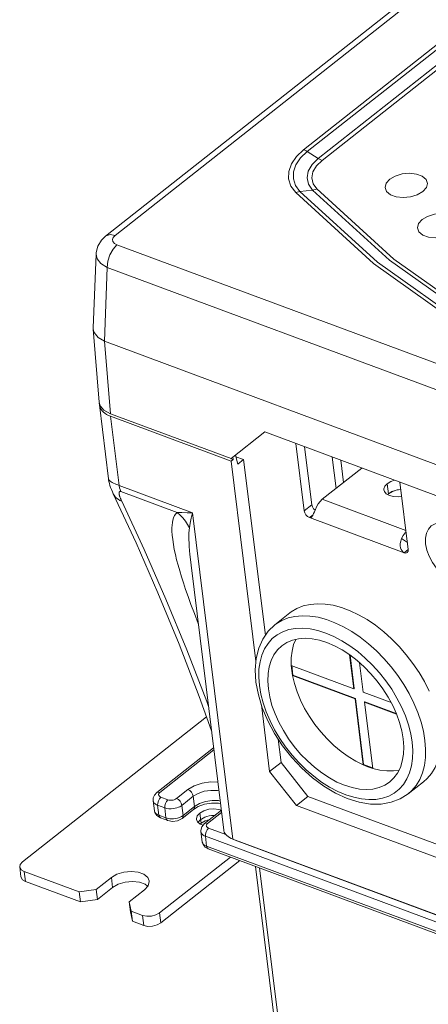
# Model space of a CAD drawing. Header units: millimetres. Extents: x -473 to 23648, y -382 to 1866.
# Tile 479 of 607: x 13180 to 13247, y 939 to 1101. Entities that reach past the tile are written whole.
import ezdxf

# ---------------------------------------------------------------- set-up
doc = ezdxf.new("R2010")
doc.units = ezdxf.units.MM
doc.header["$LTSCALE"] = 80
doc.layers.get('0').update_dxf_attribs({"linetype": 'CONTINUOUS'})

msp = doc.modelspace()

# ---------------------------------------------------------------- linework, layer by layer
at = {"linetype": 'Continuous', "lineweight": 0}
for p, q in [((13194.429, 1065.314), (13324.277, 1167.821)), ((13195.985, 1065.424), (13325.832, 1167.931)), ((13226.866, 1079.468), (13334.73, 1164.621)), ((13227.475, 1079.162), (13335.34, 1164.314)), ((13229.273, 1078.025), (13337.137, 1163.178)), ((13229.882, 1077.719), (13337.747, 1162.871)), ((13229.273, 1078.025), (13227.475, 1079.162)), ((13228.321, 1072.856), (13226.269, 1072.611)), ((13383.567, 994.203), (13196.288, 1063.87)), ((13192.403, 1050.245), (13192.853, 1062.355)), ((13194.251, 1048.052), (13194.701, 1060.169)), ((13381.98, 990.502), (13194.701, 1060.169)), ((13192.407, 1050.065), (13192.403, 1050.244)), ((13193.344, 1038.086), (13192.407, 1050.064)), ((13383.648, 977.597), (13194.251, 1048.052)), ((13195.196, 1036.167), (13194.267, 1048.046)), ((13193.513, 1037.484), (13193.345, 1038.086)), ((13193.402, 1037.605), (13194.898, 1025.482)), ((13195.247, 1035.756), (13194.904, 1035.899)), ((13214.968, 1028.812), (13195.196, 1036.167)), ((13196.648, 1024.399), (13195.247, 1035.756)), ((13195.247, 1035.756), (13215.018, 1028.401)), ((13214.968, 1028.812), (13220.49, 1033.179)), ((13220.49, 1033.179), (13358.492, 981.843)), ((13225.592, 1031.281), (13226.952, 1020.257)), ((13227.026, 1030.747), (13228.199, 1021.241)), ((13215.33, 1028.648), (13214.958, 1028.786)), ((13215.33, 1028.648), (13215.018, 1028.401)), ((13215.279, 1029.058), (13215.33, 1028.648)), ((13216.105, 1027.908), (13215.683, 1029.377)), ((13215.756, 1029.124), (13217.04, 1028.646)), ((13217.04, 1028.646), (13216.105, 1027.908)), ((13217.04, 1028.646), (13220.595, 999.833)), ((13232.181, 1023.936), (13231.549, 1029.065)), ((13215.018, 1028.401), (13219.062, 995.621)), ((13229.909, 1022.143), (13236.394, 1027.262)), ((13232.983, 1028.531), (13233.428, 1024.921)), ((13196.648, 1024.399), (13208.666, 1019.928)), ((13240.559, 1024.697), (13240.762, 1023.055)), ((13242.648, 1024.936), (13244.008, 1013.912)), ((13195.678, 1023.026), (13195.678, 1023.026)), ((13196.917, 1023.434), (13206.151, 1019.999)), ((13243.622, 1017.041), (13229.909, 1022.143)), ((13240.762, 1023.055), (13240.63, 1022.913)), ((13240.762, 1023.055), (13240.633, 1022.911)), ((13228.199, 1021.241), (13226.952, 1020.257)), ((13228.199, 1021.241), (13228.297, 1020.905)), ((13228.297, 1020.905), (13228.498, 1020.576)), ((13228.498, 1020.576), (13228.733, 1020.342)), ((13208.666, 1019.928), (13215.27, 966.399)), ((13228.412, 1019.608), (13227.829, 1019.147)), ((13227.829, 1019.147), (13243.334, 1013.379)), ((13243.866, 1015.067), (13242.929, 1015.696)), ((13243.334, 1013.379), (13244.009, 1013.912)), ((13213.794, 967.878), (13208.433, 1011.329)), ((13224.627, 1003.509), (13222.133, 1001.541)), ((13234.405, 996.649), (13235.092, 991.085)), ((13234.481, 996.592), (13235.154, 991.135)), ((13224.846, 994.897), (13225.049, 993.254)), ((13235.092, 991.085), (13224.846, 994.897)), ((13224.918, 994.87), (13225.111, 993.303)), ((13236.642, 990.509), (13236.047, 995.336)), ((13225.049, 993.254), (13225.111, 993.303)), ((13225.049, 993.254), (13235.294, 989.443)), ((13225.111, 993.303), (13235.357, 989.492)), ((13235.092, 991.085), (13235.154, 991.135)), ((13241.197, 988.814), (13236.642, 990.509)), ((13219.952, 988.412), (13221.301, 977.478)), ((13235.294, 989.443), (13235.357, 989.492)), ((13235.294, 989.443), (13236.633, 978.589)), ((13235.357, 989.492), (13236.696, 978.638)), ((13236.845, 988.866), (13236.907, 988.915)), ((13238.184, 978.012), (13236.845, 988.866)), ((13236.845, 988.866), (13242.093, 986.914)), ((13236.907, 988.915), (13242.056, 987)), ((13180.781, 962.67), (13210.951, 986.487)), ((13222.695, 982.809), (13223.171, 978.955)), ((13202.802, 974.037), (13212.126, 981.398)), ((13203.32, 974.073), (13212.168, 981.059)), ((13223.171, 978.955), (13221.301, 977.478)), ((13223.171, 978.955), (13227.554, 973.406)), ((13236.633, 978.589), (13236.696, 978.638)), ((13236.633, 978.589), (13238.184, 978.012)), ((13236.696, 978.638), (13238.175, 978.088)), ((13225.684, 971.929), (13221.301, 977.478)), ((13246.5, 975.802), (13244.006, 973.834)), ((13203.214, 973.972), (13203.32, 974.073)), ((13207.904, 974.54), (13206.033, 973.064)), ((13202.414, 971.076), (13202.212, 972.719)), ((13202.212, 972.719), (13202.212, 972.719)), ((13204.635, 972.86), (13203.472, 973.293)), ((13208.78, 973.431), (13206.91, 971.954)), ((13208.983, 971.788), (13208.78, 973.431)), ((13208.983, 971.788), (13209.785, 972.269)), ((13227.554, 973.406), (13225.684, 971.929)), ((13281.729, 953.253), (13227.554, 973.406)), ((13203.152, 970.337), (13202.95, 971.979)), ((13204.113, 971.547), (13202.95, 971.979)), ((13204.113, 971.547), (13204.315, 969.904)), ((13206.91, 971.954), (13207.113, 970.312)), ((13206.957, 969.815), (13208.827, 971.292)), ((13207.113, 970.312), (13208.983, 971.788)), ((13209.591, 971.755), (13208.827, 971.292)), ((13210.062, 969.036), (13209.86, 970.678)), ((13210.622, 968.955), (13213.391, 971.141)), ((13211.141, 968.992), (13213.433, 970.802)), ((13225.684, 971.929), (13279.859, 951.777)), ((13202.827, 970.262), (13203.427, 969.892)), ((13203.152, 970.337), (13203.238, 970.06)), ((13203.152, 970.337), (13204.315, 969.904)), ((13203.427, 969.892), (13204.59, 969.459)), ((13205.398, 969.318), (13204.59, 969.459)), ((13206.221, 969.438), (13205.398, 969.318)), ((13205.524, 969.757), (13205.843, 969.795)), ((13206.957, 969.815), (13206.221, 969.438)), ((13206.841, 970.132), (13207.113, 970.312)), ((13210.062, 969.036), (13209.92, 968.877)), ((13209.926, 968.871), (13210.402, 968.694)), ((13210.712, 969.413), (13210.062, 969.036)), ((13211.517, 969.658), (13210.712, 969.413)), ((13211.035, 968.892), (13211.141, 968.992)), ((13210.033, 967.636), (13210.032, 967.637)), ((13210.032, 967.637), (13210.235, 965.995)), ((13214.116, 967.161), (13211.293, 968.211)), ((13210.391, 965.516), (13210.235, 965.995)), ((13385.986, 901.719), (13210.77, 966.898)), ((13210.77, 966.898), (13210.973, 965.255)), ((13215.361, 966.35), (13215.266, 966.401)), ((13215.27, 966.399), (13381.183, 904.681)), ((13215.633, 966.235), (13215.361, 966.35)), ((13215.633, 966.235), (13215.629, 966.266)), ((13215.633, 966.235), (13381.545, 904.516)), ((13210.73, 965.107), (13210.391, 965.516)), ((13211.248, 964.81), (13210.73, 965.107)), ((13210.973, 965.255), (13386.189, 900.076)), ((13210.973, 965.255), (13211.059, 964.978)), ((13211.248, 964.81), (13386.464, 899.631)), ((13203.264, 954.306), (13214.865, 963.464)), ((13203.467, 952.663), (13216.417, 962.887)), ((13180.346, 961.848), (13180.549, 960.205)), ((13181.084, 961.109), (13181.287, 959.466)), ((13190.078, 957.763), (13181.084, 961.109)), ((13218.964, 961.94), (13229.639, 875.412)), ((13230.377, 874.672), (13219.642, 961.687)), ((13190.28, 956.12), (13181.287, 959.466)), ((13192.875, 958.171), (13195.369, 960.139)), ((13195.572, 958.497), (13195.369, 960.139)), ((13192.875, 958.171), (13190.078, 957.763)), ((13190.28, 956.12), (13190.078, 957.763)), ((13193.078, 956.528), (13192.875, 958.171)), ((13193.078, 956.528), (13195.572, 958.497)), ((13198.302, 956.152), (13200.796, 958.12)), ((13201.294, 958.676), (13200.905, 959.008)), ((13193.078, 956.528), (13190.28, 956.12)), ((13198.302, 956.152), (13198.606, 954.591)), ((13198.302, 956.152), (13198.505, 954.509)), ((13198.809, 952.948), (13198.505, 954.509)), ((13198.606, 954.591), (13198.809, 952.948)), ((13198.606, 954.591), (13200.467, 953.898)), ((13203.467, 952.663), (13203.264, 954.306)), ((13198.809, 952.948), (13200.669, 952.256)), ((13200.669, 952.256), (13200.467, 953.898))]:
    msp.add_line(p, q, dxfattribs=at)
for points in [[(13225.572, 1072.441), (13224.797, 1073.504), (13224.406, 1074.676), (13224.426, 1075.907), (13224.857, 1077.146), (13225.683, 1078.35), (13226.866, 1079.468)], [(13226.269, 1072.611), (13225.545, 1073.606), (13225.182, 1074.697), (13225.201, 1075.841), (13225.601, 1076.995), (13226.37, 1078.116), (13227.475, 1079.162)], [(13226.866, 1079.468), (13227.069, 1079.384), (13227.272, 1079.281), (13227.475, 1079.162)], [(13228.321, 1072.857), (13227.666, 1073.815), (13227.433, 1074.866), (13227.633, 1075.956), (13228.257, 1077.027), (13229.273, 1078.025)], [(13229.018, 1073.027), (13228.426, 1073.893), (13228.212, 1074.85), (13228.395, 1075.843), (13228.964, 1076.817), (13229.882, 1077.719)], [(13229.882, 1077.719), (13229.679, 1077.803), (13229.476, 1077.905), (13229.273, 1078.025)], [(13246.409, 1072.597), (13246.991, 1073.247), (13247.176, 1073.941), (13246.942, 1074.594), (13246.315, 1075.128), (13245.373, 1075.478), (13244.228, 1075.603), (13243.019, 1075.487), (13241.892, 1075.144), (13240.982, 1074.616)], [(13240.982, 1074.616), (13240.399, 1073.966), (13240.214, 1073.273), (13240.449, 1072.62), (13241.075, 1072.086), (13242.018, 1071.735), (13243.162, 1071.61), (13244.371, 1071.726), (13245.499, 1072.069), (13246.409, 1072.597)], [(13225.572, 1072.441), (13225.805, 1072.517), (13226.038, 1072.574), (13226.269, 1072.611)], [(13289.242, 1032.341), (13270.333, 1040.651), (13253.301, 1050.171), (13238.324, 1060.806), (13225.572, 1072.441)], [(13289.648, 1032.672), (13270.827, 1040.951), (13253.874, 1050.434), (13238.966, 1061.025), (13226.269, 1072.611)], [(13229.018, 1073.027), (13228.786, 1072.951), (13228.553, 1072.894), (13228.321, 1072.856)], [(13291.413, 1033.164), (13272.659, 1041.391), (13255.776, 1050.816), (13240.943, 1061.342), (13228.321, 1072.856)], [(13292.302, 1033.309), (13273.482, 1041.528), (13256.544, 1050.957), (13241.668, 1061.495), (13229.018, 1073.027)], [(13251.707, 1065.983), (13252.289, 1066.633), (13252.474, 1067.326), (13252.239, 1067.979), (13251.613, 1068.513), (13250.671, 1068.864), (13249.526, 1068.989), (13248.317, 1068.873), (13247.189, 1068.53), (13246.28, 1068.002)], [(13246.28, 1068.002), (13245.697, 1067.352), (13245.512, 1066.658), (13245.747, 1066.005), (13246.373, 1065.471), (13247.315, 1065.12), (13248.46, 1064.996), (13249.669, 1065.112), (13250.797, 1065.454), (13251.707, 1065.983)], [(13194.429, 1065.314), (13193.721, 1064.617), (13193.138, 1063.643), (13192.871, 1062.599), (13192.853, 1062.35)], [(13194.43, 1065.315), (13194.499, 1065.365), (13195.167, 1065.57), (13195.985, 1065.424)], [(13196.288, 1063.87), (13195.872, 1064.095), (13195.616, 1064.394), (13195.549, 1064.738), (13195.677, 1065.094), (13195.985, 1065.424)], [(13194.701, 1060.169), (13194.783, 1061.187), (13195.108, 1062.235), (13195.633, 1063.172), (13196.288, 1063.87)], [(13194.701, 1060.169), (13193.66, 1060.794), (13193.025, 1061.574), (13192.853, 1062.351)], [(13194.267, 1048.046), (13193.208, 1048.683), (13192.572, 1049.469), (13192.407, 1050.065)], [(13193.402, 1037.605), (13193.393, 1037.885), (13193.395, 1037.906)], [(13194.904, 1035.899), (13194.589, 1036.062), (13194.306, 1036.244), (13194.058, 1036.442), (13193.847, 1036.656), (13193.674, 1036.883), (13193.541, 1037.121), (13193.45, 1037.369), (13193.402, 1037.605)], [(13195.196, 1036.167), (13194.151, 1036.733), (13193.513, 1037.484)], [(13194.898, 1025.482), (13194.901, 1025.462), (13194.921, 1025.406), (13194.963, 1025.336), (13195.04, 1025.243), (13195.16, 1025.136), (13195.321, 1025.022), (13195.518, 1024.902), (13195.738, 1024.785), (13195.964, 1024.678), (13196.189, 1024.58), (13196.417, 1024.488), (13196.648, 1024.399)], [(13194.898, 1025.482), (13194.915, 1025.355), (13194.967, 1025.058), (13195.037, 1024.748), (13195.127, 1024.421), (13195.239, 1024.078), (13195.373, 1023.722), (13195.525, 1023.358), (13195.678, 1023.026)], [(13196.648, 1024.399), (13196.708, 1024.048), (13196.798, 1023.725), (13196.917, 1023.434)], [(13240.559, 1024.697), (13240.173, 1024.282), (13240.013, 1023.837), (13240.017, 1023.671)], [(13241.778, 1025.26), (13241.136, 1025.042), (13240.559, 1024.697)], [(13242.795, 1023.749), (13242.048, 1023.64), (13241.338, 1023.4), (13240.762, 1023.055)], [(13242.797, 1023.733), (13242.217, 1023.677), (13241.412, 1023.432), (13240.762, 1023.055)], [(13195.678, 1023.026), (13195.803, 1022.801), (13195.986, 1022.555), (13196.206, 1022.332), (13196.459, 1022.137), (13196.743, 1021.969), (13197.055, 1021.833)], [(13211.782, 984.186), (13209.752, 989.805), (13206.45, 998.38), (13203.003, 1006.777), (13199.412, 1014.994), (13195.678, 1023.026)], [(13197.055, 1021.833), (13197.009, 1021.931), (13196.966, 1022.026), (13196.926, 1022.118), (13196.889, 1022.206), (13196.854, 1022.291), (13196.823, 1022.374), (13196.794, 1022.453), (13196.767, 1022.531), (13196.742, 1022.606), (13196.72, 1022.679), (13196.7, 1022.749), (13196.683, 1022.816), (13196.668, 1022.881), (13196.656, 1022.945), (13196.646, 1023.006), (13196.638, 1023.066), (13196.634, 1023.127), (13196.632, 1023.192), (13196.637, 1023.26), (13196.651, 1023.324), (13196.674, 1023.379), (13196.705, 1023.418), (13196.742, 1023.443), (13196.784, 1023.454), (13196.828, 1023.455), (13196.873, 1023.448), (13196.917, 1023.434)], [(13229.909, 1022.143), (13229.558, 1021.805), (13229.242, 1021.381), (13228.974, 1020.887)], [(13240.017, 1023.671), (13240.097, 1023.405), (13240.416, 1023.029), (13240.939, 1022.746), (13241.614, 1022.583), (13242.376, 1022.557), (13242.932, 1022.638)], [(13211.29, 988.173), (13210.995, 988.989), (13207.722, 997.461), (13204.306, 1005.762), (13200.75, 1013.888), (13197.055, 1021.833)], [(13228.633, 1020.107), (13228.79, 1020.475), (13228.974, 1020.887)], [(13209.619, 1001.723), (13209.604, 1001.759), (13208.966, 1003.393), (13208.412, 1004.865), (13207.934, 1006.186), (13207.524, 1007.367), (13207.173, 1008.421), (13206.86, 1009.408), (13206.562, 1010.396), (13206.293, 1011.348), (13206.061, 1012.236), (13205.858, 1013.081), (13205.682, 1013.904), (13205.531, 1014.724), (13205.41, 1015.532), (13205.332, 1016.27), (13205.295, 1016.901), (13205.291, 1017.437), (13205.314, 1017.901), (13205.363, 1018.325), (13205.442, 1018.731), (13205.559, 1019.117), (13205.72, 1019.471), (13205.923, 1019.771), (13206.151, 1019.999)], [(13208.155, 1017.463), (13207.844, 1018.035), (13207.485, 1018.578), (13207.081, 1019.09), (13206.635, 1019.565), (13206.151, 1019.999)], [(13206.151, 1019.999), (13206.922, 1019.952), (13207.767, 1019.928), (13208.666, 1019.928)], [(13208.155, 1017.463), (13208.287, 1018.224), (13208.458, 1019.053), (13208.666, 1019.928)], [(13226.952, 1020.257), (13227.05, 1019.921), (13227.251, 1019.592), (13227.524, 1019.32), (13227.829, 1019.147)], [(13227.829, 1019.147), (13227.99, 1019.128), (13228.114, 1019.179)], [(13228.114, 1019.179), (13228.135, 1019.194), (13228.259, 1019.332), (13228.377, 1019.533), (13228.498, 1019.792), (13228.633, 1020.107)], [(13208.433, 1011.329), (13208.325, 1012.253), (13208.241, 1013.067), (13208.177, 1013.77), (13208.131, 1014.39), (13208.097, 1014.966), (13208.076, 1015.53), (13208.068, 1016.082), (13208.078, 1016.608), (13208.108, 1017.079), (13208.155, 1017.463)], [(13256.16, 1011.351), (13255.953, 1012.341), (13255.577, 1013.36), (13255.046, 1014.367), (13254.367, 1015.343), (13253.59, 1016.214), (13252.734, 1016.966), (13251.831, 1017.57), (13250.9, 1018.01), (13250.008, 1018.252), (13249.173, 1018.297), (13248.427, 1018.144), (13247.789, 1017.79), (13247.304, 1017.261), (13246.98, 1016.573), (13246.828, 1015.752), (13246.856, 1014.812)], [(13243.334, 1013.379), (13243.163, 1013.483), (13242.998, 1013.665), (13242.863, 1013.9), (13242.764, 1014.182), (13242.71, 1014.506), (13242.71, 1014.87), (13242.778, 1015.271), (13242.929, 1015.696)], [(13243.658, 1016.753), (13243.513, 1016.614), (13243.198, 1016.19), (13242.929, 1015.696)], [(13246.856, 1014.812), (13247.063, 1013.822), (13247.439, 1012.803), (13247.97, 1011.796), (13248.649, 1010.82), (13249.425, 1009.949), (13250.282, 1009.197), (13251.184, 1008.593), (13252.116, 1008.153), (13253.008, 1007.911), (13253.843, 1007.866), (13254.589, 1008.019), (13255.227, 1008.373), (13255.712, 1008.902), (13256.036, 1009.59), (13256.188, 1010.411), (13256.16, 1011.351)], [(13243.853, 1013.416), (13243.623, 1013.331), (13243.334, 1013.379)], [(13244.008, 1013.912), (13243.988, 1013.62), (13243.853, 1013.416)], [(13224.627, 1003.509), (13224.839, 1003.67), (13225.773, 1004.235), (13226.807, 1004.651), (13227.931, 1004.913), (13229.133, 1005.018), (13230.402, 1004.966), (13231.723, 1004.756), (13233.084, 1004.392), (13234.47, 1003.876), (13235.867, 1003.215), (13237.262, 1002.414), (13238.638, 1001.482), (13239.984, 1000.429), (13241.284, 999.266), (13242.525, 998.004), (13243.695, 996.656), (13244.781, 995.236), (13245.773, 993.759), (13246.66, 992.24), (13247.433, 990.695)], [(13222.133, 1001.541), (13222.345, 1001.701), (13223.279, 1002.267), (13224.313, 1002.682), (13225.437, 1002.944), (13226.64, 1003.049), (13227.908, 1002.997), (13229.229, 1002.788), (13230.59, 1002.423), (13231.976, 1001.907), (13233.374, 1001.246), (13234.768, 1000.445), (13236.145, 999.514), (13237.49, 998.461), (13238.79, 997.297), (13240.031, 996.035), (13241.201, 994.687), (13242.287, 993.268), (13243.279, 991.791), (13244.166, 990.272), (13244.939, 988.726), (13245.59, 987.17), (13246.113, 985.619), (13246.502, 984.09), (13246.753, 982.597)], [(13222.133, 1001.541), (13221.052, 1000.496), (13220.171, 999.219), (13219.51, 997.718), (13219.094, 996.015), (13218.943, 994.148), (13219.06, 992.161)], [(13219.613, 991.607), (13219.511, 992.968), (13219.547, 994.263), (13219.72, 995.478), (13220.03, 996.599), (13220.473, 997.615), (13221.043, 998.514), (13221.734, 999.286), (13222.54, 999.923), (13223.451, 1000.418), (13224.457, 1000.765), (13225.547, 1000.961), (13226.709, 1001.004), (13227.93, 1000.892), (13229.198, 1000.628), (13230.498, 1000.214), (13231.816, 999.654), (13233.137, 998.955), (13234.447, 998.125), (13235.732, 997.172), (13236.978, 996.108), (13238.17, 994.943), (13239.296, 993.69), (13240.344, 992.363), (13241.302, 990.978), (13242.16, 989.548), (13242.907, 988.089), (13243.537, 986.618), (13244.041, 985.151), (13244.416, 983.703), (13244.655, 982.291)], [(13221.086, 991.059), (13220.994, 992.343), (13221.042, 993.56), (13221.229, 994.694), (13221.554, 995.73), (13222.012, 996.656), (13222.596, 997.459), (13223.305, 998.134)], [(13223.305, 998.134), (13224.117, 998.662), (13225.034, 999.046), (13226.04, 999.277), (13227.122, 999.354), (13228.268, 999.274), (13229.462, 999.04), (13230.69, 998.653), (13231.936, 998.119), (13233.185, 997.445), (13234.42, 996.639), (13235.627, 995.711), (13236.789, 994.673), (13237.894, 993.537), (13238.925, 992.319), (13239.872, 991.033), (13240.721, 989.696), (13241.462, 988.324), (13242.085, 986.935), (13242.584, 985.547), (13242.951, 984.175), (13243.182, 982.839)], [(13224.846, 994.897), (13224.841, 996.117), (13224.969, 997.263), (13225.231, 998.321), (13225.579, 999.171)], [(13224.92, 994.085), (13224.876, 994.494), (13224.846, 994.897)], [(13224.92, 994.085), (13224.978, 993.671), (13225.049, 993.254)], [(13225.049, 993.254), (13225.358, 991.921), (13225.796, 990.564), (13226.356, 989.2), (13227.033, 987.845), (13227.818, 986.516), (13228.702, 985.229), (13229.673, 983.999), (13230.721, 982.842), (13231.831, 981.771), (13232.993, 980.799), (13234.19, 979.938), (13235.408, 979.198), (13236.633, 978.589)], [(13219.06, 992.161), (13219.449, 990.066), (13220.097, 987.934), (13220.99, 985.802), (13222.105, 983.712), (13223.42, 981.701), (13224.912, 979.802), (13226.552, 978.048), (13228.315, 976.47), (13230.168, 975.098), (13232.085, 973.957), (13234.023, 973.077), (13235.952, 972.475), (13237.826, 972.169), (13239.596, 972.163), (13241.236, 972.449), (13242.713, 973.013), (13244.006, 973.834)], [(13219.613, 991.607), (13219.853, 990.195), (13220.227, 988.747), (13220.732, 987.28), (13221.361, 985.809), (13222.109, 984.35), (13222.966, 982.92), (13223.924, 981.534), (13224.972, 980.208), (13226.099, 978.955), (13227.291, 977.79), (13228.537, 976.726), (13229.821, 975.773), (13231.132, 974.943), (13232.453, 974.244), (13233.771, 973.684), (13235.071, 973.27), (13236.338, 973.006), (13237.56, 972.894), (13238.722, 972.937), (13239.812, 973.133), (13240.818, 973.48), (13241.729, 973.975), (13242.534, 974.612), (13243.226, 975.384), (13243.796, 976.283), (13244.238, 977.299), (13244.548, 978.42), (13244.722, 979.635), (13244.758, 980.93), (13244.655, 982.291)], [(13221.086, 991.059), (13221.317, 989.722), (13221.685, 988.351), (13222.183, 986.962), (13222.807, 985.573), (13223.548, 984.202), (13224.397, 982.865), (13225.343, 981.579), (13226.375, 980.361), (13227.479, 979.225), (13228.642, 978.187), (13229.848, 977.259), (13231.084, 976.453), (13232.332, 975.779), (13233.578, 975.245), (13234.806, 974.858), (13236, 974.624), (13237.146, 974.544), (13238.229, 974.621), (13239.235, 974.852), (13240.151, 975.236), (13240.964, 975.764)], [(13240.964, 975.764), (13241.672, 976.438), (13242.257, 977.242), (13242.715, 978.168), (13243.039, 979.204), (13243.226, 980.338), (13243.274, 981.555), (13243.182, 982.839)], [(13244.006, 973.834), (13244.617, 974.382), (13245.322, 975.228), (13245.902, 976.201), (13246.35, 977.293), (13246.661, 978.491), (13246.833, 979.783), (13246.864, 981.156), (13246.753, 982.597)], [(13246.499, 975.802), (13247.111, 976.351), (13247.816, 977.196), (13248.395, 978.17), (13248.843, 979.261), (13249.155, 980.459), (13249.217, 980.924)], [(13236.633, 978.589), (13237.412, 978.272), (13238.184, 978.012)], [(13238.184, 978.012), (13239.37, 977.724), (13240.514, 977.585), (13241.604, 977.595), (13242.501, 977.736)], [(13212.822, 975.755), (13211.61, 975.797), (13210.217, 975.594), (13208.937, 975.159), (13207.904, 974.54)], [(13202.802, 974.037), (13202.432, 973.637), (13202.238, 973.187), (13202.212, 972.719)], [(13202.802, 974.037), (13203.031, 974.121), (13203.32, 974.073)], [(13203.472, 973.293), (13203.38, 973.333), (13203.3, 973.379), (13203.231, 973.433), (13203.172, 973.497), (13203.128, 973.572), (13203.103, 973.659), (13203.105, 973.759), (13203.141, 973.865), (13203.214, 973.972)], [(13208.78, 973.431), (13208.682, 973.767), (13208.482, 974.096), (13208.208, 974.368), (13207.904, 974.54)], [(13213.001, 974.306), (13212.733, 974.371), (13211.666, 974.408), (13210.582, 974.251), (13209.587, 973.914), (13208.78, 973.431)], [(13202.95, 971.979), (13202.766, 972.059), (13202.607, 972.151), (13202.467, 972.26), (13202.35, 972.388), (13202.262, 972.538), (13202.212, 972.719)], [(13202.95, 971.979), (13202.958, 972.331), (13203.061, 972.704), (13203.241, 973.042), (13203.472, 973.293)], [(13204.113, 971.547), (13204.121, 971.899), (13204.223, 972.272), (13204.404, 972.609), (13204.635, 972.86)], [(13206.033, 973.064), (13205.951, 973.006), (13205.859, 972.953), (13205.752, 972.904), (13205.63, 972.86), (13205.49, 972.823), (13205.33, 972.796), (13205.154, 972.782), (13204.972, 972.788), (13204.795, 972.814), (13204.635, 972.86)], [(13206.91, 971.954), (13206.812, 972.291), (13206.611, 972.62), (13206.338, 972.891), (13206.033, 973.064)], [(13213.254, 972.259), (13212.912, 972.321), (13211.768, 972.32), (13210.612, 972.122), (13209.591, 971.755)], [(13209.785, 972.269), (13210.778, 972.607), (13211.862, 972.765), (13212.929, 972.729), (13213.204, 972.663)], [(13202.414, 971.076), (13202.486, 970.78), (13202.827, 970.262)], [(13202.414, 971.076), (13202.43, 970.994), (13202.511, 970.807), (13202.661, 970.626), (13202.878, 970.466), (13203.152, 970.337)], [(13206.91, 971.954), (13206.746, 971.838), (13206.56, 971.732), (13206.348, 971.635), (13206.103, 971.547), (13205.823, 971.472), (13205.504, 971.418), (13205.152, 971.391), (13204.787, 971.402), (13204.433, 971.454), (13204.113, 971.547)], [(13208.983, 971.788), (13208.963, 971.496), (13208.827, 971.292)], [(13209.86, 970.678), (13209.443, 970.214), (13209.311, 969.719), (13209.317, 969.652)], [(13213.396, 971.145), (13212.996, 971.294), (13212.178, 971.383), (13211.315, 971.3), (13210.509, 971.056), (13209.86, 970.678)], [(13203.238, 970.06), (13203.407, 969.9), (13203.427, 969.892)], [(13204.315, 969.904), (13204.401, 969.627), (13204.569, 969.467), (13204.59, 969.459)], [(13204.315, 969.904), (13204.518, 969.84), (13204.734, 969.793), (13204.971, 969.761)], [(13204.971, 969.761), (13205.234, 969.748), (13205.524, 969.757)], [(13205.843, 969.795), (13206.183, 969.868), (13206.524, 969.981), (13206.841, 970.132)], [(13207.113, 970.312), (13207.092, 970.019), (13206.957, 969.815)], [(13209.317, 969.652), (13209.479, 969.252), (13209.926, 968.871)], [(13209.88, 969.516), (13209.693, 969.318), (13209.588, 969.159)], [(13212.34, 970.311), (13212.13, 970.312), (13211.757, 970.282), (13211.389, 970.221), (13211.033, 970.13), (13210.696, 970.011), (13210.388, 969.867), (13210.113, 969.701), (13209.88, 969.516)], [(13210.033, 967.636), (13210.023, 967.838), (13210.179, 968.428), (13210.622, 968.955)], [(13210.622, 968.955), (13210.852, 969.04), (13211.141, 968.992)], [(13211.293, 968.211), (13211.202, 968.25), (13211.123, 968.296), (13211.053, 968.351), (13210.993, 968.415), (13210.948, 968.491), (13210.924, 968.579), (13210.927, 968.679), (13210.963, 968.786), (13211.035, 968.892)], [(13210.77, 966.898), (13210.59, 966.976), (13210.431, 967.068), (13210.29, 967.176), (13210.172, 967.305), (13210.082, 967.457), (13210.033, 967.636)], [(13210.77, 966.898), (13210.779, 967.25), (13210.881, 967.623), (13211.062, 967.96), (13211.293, 968.211)], [(13215.27, 966.399), (13214.978, 966.522), (13214.713, 966.662), (13214.477, 966.819), (13214.273, 966.991), (13214.103, 967.176), (13213.968, 967.372), (13213.869, 967.578), (13213.808, 967.792), (13213.794, 967.878)], [(13210.235, 965.995), (13210.25, 965.915), (13210.33, 965.728), (13210.478, 965.547), (13210.696, 965.386), (13210.973, 965.255)], [(13211.059, 964.978), (13211.227, 964.819), (13211.248, 964.81)], [(13180.781, 962.67), (13180.422, 962.249), (13180.347, 961.847)], [(13180.347, 961.847), (13180.586, 961.404), (13181.084, 961.109)], [(13201.556, 959.557), (13201.329, 960.117), (13200.702, 960.651), (13199.76, 961.001), (13198.615, 961.126), (13197.406, 961.01), (13196.279, 960.668), (13195.369, 960.139)], [(13181.287, 959.466), (13180.789, 959.762), (13180.549, 960.205)], [(13200.905, 959.008), (13199.963, 959.359), (13198.818, 959.484), (13197.609, 959.368), (13196.482, 959.025), (13195.572, 958.497)], [(13200.796, 958.12), (13201.379, 958.77), (13201.564, 959.464), (13201.556, 959.557)], [(13200.467, 953.898), (13201.155, 953.753), (13201.928, 953.779), (13202.669, 953.973), (13203.264, 954.306)], [(13203.467, 952.663), (13202.872, 952.331), (13202.131, 952.136), (13201.358, 952.11), (13200.669, 952.256)]]:
    msp.add_lwpolyline(points, dxfattribs=at)

doc.saveas('drawing.dxf')
